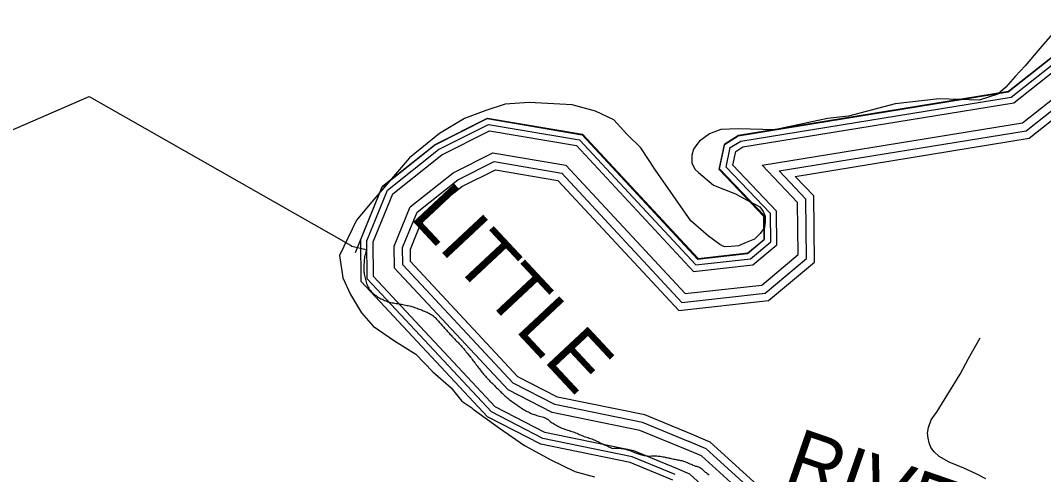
# Model space of a CAD drawing. Extents: x 2260773 to 2342389, y 552869 to 618546.
# Drawn here: x 2288230 to 2291288, y 601422 to 602778 of the extents above; entities that cross this region are included whole.
import ezdxf

# ---------------------------------------------------------------- set-up
doc = ezdxf.new("R2010")
doc.units = 0
for name, color, linetype in [('Exist Boundary Political City Limit New', 7, 'Continuous'), ('Exist Boundary Political Urban Extension UEB', 7, 'Continuous'), ('Exist Hydrographic Buffer Line', 7, 'Continuous'), ('Exist Hydrographic Misc Water Feature', 7, 'Continuous'), ('Exist Hydrographic River Shore', 7, 'Continuous'), ('Exist Hydrographic River Shore Label', 7, 'Continuous'), ('Exist Road Non-System Type 51', 7, 'Continuous'), ('Map Preparation Boundary City Limit Buffer Line', 7, 'Continuous')]:
    doc.layers.add(name, color=color, linetype=linetype)

msp = doc.modelspace()

# ---------------------------------------------------------------- linework, layer by layer
at = {"layer": 'Exist Boundary Political City Limit New'}
for points in [[(2288116, 602412), (2288435.5, 602550.4), (2289216.5, 602106.9), (2289221, 602104.3), (2289263.8, 602093.5), (2289263.2, 602091.1), (2289262.2, 602087.2), (2289261.5, 602083.3), (2289260.5, 602079.4), (2289259.8, 602075.4), (2289259, 602071.5), (2289258.5, 602067.6), (2289258, 602063.6), (2289257.5, 602059.6), (2289256.5, 602043.6), (2289256.5, 602035.6)], [(2289256.5, 602035.6), (2289256.5, 602031.6)], [(2289256.5, 602031.6), (2289257, 602027.6), (2289257.2, 602023.7), (2289257.8, 602019.8), (2289258.5, 602015.8), (2289259.5, 602011.8), (2289260.2, 602007.9), (2289261.2, 602004), (2289262.5, 602000.2), (2289263.8, 601996.4), (2289265, 601992.6), (2289266.5, 601988.8), (2289268, 601985.1), (2289269.8, 601981.5), (2289271.8, 601978), (2289274, 601974.6), (2289276.5, 601971.5), (2289279, 601968.5), (2289281.8, 601965.6), (2289284.8, 601962.8), (2289287.8, 601960.1), (2289291, 601957.6), (2289294.2, 601955.2), (2289297.5, 601952.9), (2289300.8, 601950.8), (2289304.2, 601948.8), (2289307.8, 601946.9), (2289311.5, 601945.1), (2289315, 601943.4), (2289318.8, 601941.8), (2289322.5, 601940.2), (2289326.2, 601938.8), (2289329.8, 601937.3), (2289333.8, 601936.2), (2289337.8, 601935.6), (2289341.8, 601934.9), (2289345.5, 601934.3), (2289349.5, 601933.6), (2289353.5, 601932.9), (2289357.5, 601932.3), (2289361.5, 601931.7), (2289365.2, 601931.1), (2289369.2, 601930.4), (2289373.2, 601929.6), (2289377.2, 601928.9), (2289381, 601928), (2289385, 601927.1), (2289388.8, 601926.2), (2289392.8, 601925.3), (2289396.8, 601924.3), (2289400.5, 601923.2), (2289404.2, 601922.2), (2289408.2, 601921), (2289412, 601919.8), (2289415.8, 601918.5), (2289419.5, 601917.2), (2289423.2, 601915.8), (2289427, 601914.3), (2289430.8, 601912.8), (2289434.5, 601911.2), (2289438, 601909.7), (2289441.8, 601908.1), (2289445.5, 601906.4), (2289449, 601904.7), (2289452.8, 601902.9), (2289456.2, 601901), (2289459.8, 601899), (2289463, 601896.8), (2289466, 601894.3), (2289468.8, 601891.4), (2289471.5, 601888.4), (2289474.2, 601885.4), (2289476.8, 601882.4), (2289479.5, 601879.5), (2289482.2, 601876.5), (2289484.8, 601873.5), (2289487.5, 601870.5), (2289490.2, 601867.5), (2289492.8, 601864.5), (2289495.5, 601861.6), (2289498.2, 601858.6), (2289500.8, 601855.6), (2289503.5, 601852.6), (2289506.2, 601849.6), (2289509, 601846.7), (2289511.5, 601843.8), (2289514.2, 601840.9), (2289517.2, 601837.9), (2289520, 601835.1), (2289522.8, 601832.2), (2289525.5, 601829.3), (2289528.2, 601826.4), (2289531, 601823.6), (2289533.8, 601820.6), (2289536.5, 601817.8), (2289539.2, 601814.8), (2289542, 601811.9), (2289544.8, 601808.9), (2289547.2, 601806), (2289550, 601803)], [(2289550, 601803), (2289552.8, 601800), (2289555.2, 601797), (2289558, 601793.9), (2289560.5, 601790.9), (2289563, 601787.8), (2289565.5, 601784.8), (2289570.5, 601778.5), (2289575.5, 601772.2), (2289578, 601769.1), (2289580.5, 601765.9), (2289582.8, 601762.8), (2289585.2, 601759.6), (2289587.8, 601756.4), (2289590, 601753.2), (2289592.5, 601750), (2289595, 601746.8), (2289597.5, 601743.6), (2289599.8, 601740.5), (2289602.2, 601737.4), (2289604.8, 601734.2), (2289607.2, 601731.1), (2289609.8, 601727.9), (2289612.2, 601724.8), (2289614.8, 601721.7), (2289617.2, 601718.6), (2289620, 601715.6), (2289622.5, 601712.8), (2289625.2, 601709.8), (2289628, 601706.9), (2289630.8, 601704), (2289633.5, 601701.1), (2289636.2, 601698.2), (2289639.2, 601695.4), (2289642, 601692.6), (2289644.8, 601689.8), (2289647.8, 601686.9), (2289650.5, 601684.1), (2289653.2, 601681.3), (2289656.2, 601678.5), (2289659, 601675.7), (2289661.8, 601672.9), (2289664.8, 601670.1), (2289667.5, 601667.3), (2289670.5, 601664.6), (2289673.2, 601661.8), (2289676.2, 601659.1), (2289679.2, 601656.4), (2289682.2, 601653.8), (2289685.2, 601651.2), (2289688.2, 601648.7), (2289691.5, 601646.2), (2289694.5, 601643.8), (2289697.8, 601641.4), (2289701, 601639), (2289704.2, 601636.7), (2289707.5, 601634.4), (2289710.8, 601632), (2289714, 601629.8), (2289717.2, 601627.4), (2289720.5, 601625.2), (2289724, 601622.9), (2289727.2, 601620.8), (2289730.5, 601618.6), (2289734, 601616.5), (2289737.5, 601614.6), (2289741, 601612.6), (2289744.5, 601610.6), (2289748, 601608.8), (2289751.5, 601607), (2289755.2, 601605.2), (2289758.8, 601603.7), (2289762.5, 601602.1), (2289766.2, 601600.9), (2289770, 601599.8), (2289774, 601598.6), (2289777.8, 601597.5), (2289781.8, 601596.5), (2289785.5, 601595.5), (2289789.5, 601594.6), (2289793.2, 601593.4), (2289797, 601592.1), (2289800.8, 601590.5), (2289804, 601588.4), (2289807.2, 601585.9), (2289810.2, 601583.4), (2289813.2, 601580.8), (2289816.5, 601578.3), (2289819.8, 601576.1), (2289823.2, 601574), (2289826.5, 601571.9), (2289830, 601569.9), (2289833.5, 601568), (2289837, 601566.1), (2289840.8, 601564.3), (2289844.2, 601562.6), (2289848, 601560.9), (2289851.5, 601559.4)], [(2289851.5, 601559.4), (2289855.2, 601558), (2289859, 601556.6), (2289863, 601555.4), (2289866.8, 601554.2), (2289870.5, 601553), (2289874.2, 601551.9), (2289878.2, 601550.7), (2289882, 601549.5), (2289885.8, 601548.2), (2289889.5, 601546.8), (2289893.2, 601545.3), (2289897, 601543.6), (2289900.5, 601541.9), (2289904.2, 601540.2), (2289907.8, 601538.6), (2289911.5, 601537.2), (2289915.2, 601535.9), (2289919, 601534.6), (2289923, 601533.4), (2289926.8, 601532.1), (2289930.5, 601530.9), (2289934.2, 601529.6), (2289938, 601528.2), (2289941.8, 601526.8), (2289945.5, 601525.2), (2289949, 601523.6), (2289952.8, 601521.9), (2289956.2, 601520.2), (2289960, 601518.5), (2289963.5, 601516.8), (2289967.2, 601515.1), (2289970.8, 601513.4), (2289974.5, 601511.7), (2289978.2, 601510.1), (2289981.8, 601508.4), (2289985.5, 601506.8), (2289989, 601505.1), (2289992.8, 601503.4), (2289996.2, 601501.8), (2290000, 601500.2), (2290003.8, 601500.3), (2290006.8, 601500.5), (2290009.8, 601500.6), (2290012.8, 601500.7), (2290015.8, 601500.7), (2290018.8, 601500.6), (2290021.8, 601500.5), (2290025.8, 601500.2), (2290029.8, 601499.8), (2290033.5, 601499.1), (2290036.5, 601498.4), (2290039.2, 601497.6), (2290042.2, 601496.7), (2290045.2, 601495.8), (2290048.8, 601494.4), (2290051.8, 601493.4), (2290054.5, 601492.5), (2290058.2, 601491.1), (2290062, 601489.7), (2290065.8, 601488.2), (2290068.5, 601487.1), (2290071.2, 601486), (2290075, 601484.6), (2290078, 601483.6), (2290080.8, 601482.8), (2290083.8, 601481.9), (2290086.5, 601481.1), (2290090.5, 601480.1), (2290094.5, 601479.1), (2290098.2, 601478.4), (2290101.2, 601477.9), (2290104.2, 601477.4), (2290108.2, 601477.1), (2290112.2, 601477.3), (2290116.2, 601477.8), (2290119.2, 601478.1), (2290122.2, 601478.2), (2290125.2, 601478.1), (2290128.2, 601477.9), (2290132.2, 601477.6), (2290136.2, 601477.2), (2290139.2, 601476.8), (2290142, 601476.4), (2290146, 601475.8), (2290150, 601475.2), (2290154, 601474.5), (2290157, 601473.9), (2290159.8, 601473.3), (2290163.8, 601472.5), (2290166.8, 601471.8), (2290169.5, 601471.1), (2290172.5, 601470.4), (2290175.5, 601469.8), (2290179.2, 601468.9), (2290183.2, 601468.1), (2290186.2, 601467.6), (2290189.2, 601467), (2290193.2, 601466.3), (2290197, 601465.6)], [(2290197, 601465.6), (2290200, 601465), (2290203, 601464.3), (2290206.8, 601463.4), (2290209.8, 601462.6), (2290212.5, 601461.8), (2290216.2, 601460.5), (2290220, 601459.1), (2290223.8, 601457.6), (2290227.5, 601456.1), (2290231, 601454.4), (2290235, 601452.8), (2290237.8, 601451.6), (2290240.2, 601450.4), (2290244.2, 601448.9), (2290247.8, 601447.4), (2290250.8, 601446.5), (2290253.5, 601445.7), (2290256.5, 601444.8), (2290259.2, 601443.7), (2290262.8, 601441.8), (2290266, 601439.6), (2290269, 601437), (2290272, 601434.2), (2290275, 601431.4), (2290277.2, 601429.4), (2290279.5, 601427.6), (2290282.8, 601425.2), (2290286, 601422.9), (2290288.5, 601421.1)]]:
    msp.add_lwpolyline(points, dxfattribs=at)
at = {"layer": 'Exist Boundary Political Urban Extension UEB'}
msp.add_lwpolyline([(2289231.4, 602085.1), (2289311.3, 602280.9), (2289468.3, 602405.6), (2289625.2, 602484.5), (2289909.2, 602436.1), (2290254.3, 602065), (2290403.4, 602081.7), (2290453.2, 602123.3), (2290452.4, 602192.2), (2290318.3, 602332.6), (2290334.3, 602407.8), (2290375.3, 602433.1), (2291182.4, 602564.4), (2291546.3, 602852.1), (2291641.1, 602963.6)], dxfattribs=at)
at = {"layer": 'Exist Hydrographic Buffer Line'}
for points in [[(2290186.9, 601422), (2290058.2, 601475.1), (2289792, 601529.6), (2289637.9, 601609), (2289267, 602005.9), (2289266, 602119.8), (2289327.9, 602271.4), (2289479.7, 602392), (2289629.6, 602467.3), (2289901.6, 602420.9), (2290248.7, 602047.6), (2290412.4, 602066), (2290473.1, 602116.7), (2290472, 602201.4), (2290339.6, 602340), (2290352, 602398.1), (2290383.3, 602417.5), (2291191.5, 602548.9), (2291560.6, 602840.7), (2291704.9, 603010.5)], [(2290193.9, 601438.9), (2290063.5, 601492.6), (2289798.1, 601547), (2289649, 601623.7), (2289285.1, 602013.2), (2289284.3, 602116.3), (2289342.9, 602260.1), (2289489.6, 602376.5), (2289632.4, 602448.3), (2289892.5, 602404), (2290241.7, 602028.5), (2290419.8, 602048.5), (2290491.4, 602108.2), (2290490.2, 602208.8), (2290359.4, 602345.6), (2290368.2, 602386.8), (2290389.8, 602400.1), (2291199.1, 602531.7), (2291573.3, 602827.6), (2291718.7, 602998.8)], [(2290218, 601497.4), (2290082.1, 601553.5), (2289819.3, 601607.3), (2289687.8, 601675), (2289348.3, 602038.4), (2289347.7, 602104.2), (2289395.3, 602220.8), (2289523.9, 602322.9), (2289642.3, 602382.4), (2289860.7, 602345.2), (2290217, 601962), (2290445.8, 601987.6), (2290555.1, 602078.9), (2290553.2, 602234.5), (2290447.4, 602345.3), (2291225.5, 602471.8), (2291617.5, 602781.8), (2291767, 602957.7)], [(2290227.5, 601520.5), (2290089.5, 601577.5), (2289827.7, 601631.1), (2289703.1, 601695.2), (2289373.2, 602048.3), (2289372.7, 602099.4), (2289416, 602205.3), (2289537.4, 602301.7), (2289646.2, 602356.4), (2289848.1, 602322), (2290207.3, 601935.8), (2290456.1, 601963.7), (2290580.2, 602067.3), (2290578.1, 602244.6), (2290498.2, 602328.3), (2291235.9, 602448.2), (2291634.9, 602763.7), (2291786.1, 602941.6)], [(2290197.9, 599773.9), (2290411.9, 600163.2), (2290426.2, 600331.1), (2290462.3, 600380), (2290985.3, 600656.3), (2291080.5, 600836.9), (2291095.7, 601048.5), (2290919.5, 601160.7), (2290486.7, 601310.4), (2290279.6, 601499), (2290227.6, 601520.5)], [(2290170.5, 599775.9), (2290387.5, 600170.5), (2290401.9, 600340.3), (2290445.6, 600399.4), (2290966.8, 600674.8), (2291056, 600843.9), (2291069.7, 601035.4), (2290908.5, 601138.1), (2290473.7, 601288.5), (2290266, 601477.6), (2290218, 601497.4)], [(2290170.6, 599997.9), (2290233.3, 600021.5), (2290325.5, 600189.3), (2290340.3, 600363.5), (2290403.2, 600448.7), (2290919.9, 600721.7), (2290993.7, 600861.7), (2291003.8, 601002.3), (2290880.8, 601080.7), (2290440.7, 601232.8), (2290231.5, 601423.3), (2290193.9, 601438.9)]]:
    msp.add_lwpolyline(points, dxfattribs=at)
at = {"layer": 'Exist Hydrographic Misc Water Feature'}
msp.add_lwpolyline([(2291332.2, 602757.4), (2291271, 602686.6), (2291233.5, 602642.4), (2291203.4, 602610), (2291175.9, 602578.1), (2291152.1, 602557.7), (2291096.3, 602539.3), (2290976.6, 602544.1), (2290844.3, 602528.7), (2290705.1, 602491.7), (2290642.8, 602484.8), (2290483.9, 602451.6), (2290375.6, 602454.5), (2290323.7, 602451.8), (2290289.7, 602439.5), (2290260.1, 602417.5), (2290252.1, 602407.4), (2290242.5, 602393), (2290236.6, 602375.3), (2290236.8, 602351.3), (2290247, 602333.2), (2290256.9, 602323.6), (2290301.6, 602286), (2290367.4, 602260.3), (2290413.3, 602235.1), (2290429.5, 602227), (2290440, 602220.9), (2290450, 602207.3), (2290456.2, 602193.4), (2290456.2, 602175.5), (2290454.3, 602159.2), (2290440.8, 602141.3), (2290424.4, 602125.1), (2290399, 602114.8), (2290376.8, 602104.7), (2290354.7, 602102.4), (2290334.8, 602102.2), (2290320.8, 602108.3), (2290286.4, 602133.8), (2290234.5, 602179.3), (2290128.7, 602330.3), (2290084.2, 602397.8), (2290043.6, 602437.2), (2290003.8, 602480.9), (2289949.5, 602506.5), (2289879, 602525.7), (2289751, 602532.4), (2289679.2, 602527.8), (2289621.8, 602509.3), (2289557.8, 602484.9), (2289482.4, 602440.3), (2289392.8, 602367.3), (2289280.4, 602236.2), (2289234.9, 602181.9), (2289184, 602075.6), (2289194.3, 602009.5), (2289217, 601959.9), (2289249.4, 601904.3), (2289284.1, 601864.6), (2289348.3, 601821.3), (2289412.3, 601781.7), (2289462.9, 601728.2), (2289517.4, 601680.6), (2289549.8, 601641.3), (2289579.8, 601621.4), (2289583.9, 601617.5), (2289662.2, 601560.3), (2289737.1, 601508.9), (2289815.2, 601465.8), (2289887.6, 601430.6), (2289945.8, 601415)], dxfattribs=at)
at = {"layer": 'Exist Hydrographic River Shore'}
for points in [[(2290180, 601405.2), (2290052.8, 601457.6), (2289785.9, 601512.3), (2289626.7, 601594.2), (2289248.8, 601998.7), (2289247.8, 602123.3), (2289312.8, 602282.7), (2289469.9, 602407.4), (2289626.7, 602486.2), (2289910.7, 602437.8), (2290255.8, 602066.8), (2290404.9, 602083.5), (2290454.7, 602125.1), (2290453.9, 602194), (2290319.8, 602334.4), (2290335.8, 602409.5), (2290376.8, 602434.9), (2291183.9, 602566.2), (2291547.9, 602853.9), (2291691, 603022.3)], [(2290236.4, 601542.1), (2290096.3, 601599.9), (2289835.5, 601653.3), (2289717.4, 601714.1), (2289396.4, 602057.6), (2289396.1, 602094.9), (2289435.3, 602190.9), (2289550, 602281.9), (2289649.8, 602332.1), (2289836.4, 602300.3), (2290198.2, 601911.3), (2290465.7, 601941.3), (2290603.7, 602056.5), (2290601.3, 602254.1), (2290545.7, 602312.3), (2291245.6, 602426.1), (2291651.2, 602746.8), (2291803.9, 602926.5)], [(2290297, 599912), (2290434.8, 600156.2), (2290448.9, 600322.6), (2290477.9, 600361.8), (2291002.6, 600639.1), (2291103.4, 600830.4), (2291120, 601060.7), (2290929.7, 601181.9), (2290498.9, 601330.9), (2290292.3, 601519.1), (2290236.5, 601542.1)]]:
    msp.add_lwpolyline(points, dxfattribs=at)
at = {"layer": 'Exist Road Non-System Type 51'}
msp.add_lwpolyline([(2291116.2, 601409.1), (2291086.7, 601424.4), (2291049.6, 601440.8), (2291005.9, 601459.4), (2290976.4, 601475.8), (2290961.2, 601490), (2290951.3, 601503.1), (2290945.9, 601516.2), (2290943.7, 601530.4), (2290941.5, 601545.7), (2290944.8, 601562.1), (2290952.4, 601585), (2290969.9, 601610.2), (2291002.6, 601661.5), (2291038.7, 601721.6), (2291063.8, 601768.6), (2291098.7, 601829.8)], dxfattribs=at)
at = {"layer": 'Map Preparation Boundary City Limit Buffer Line'}
for points in [[(2288116, 602412), (2288435.5, 602550.4), (2289216.5, 602106.9), (2289221, 602104.3), (2289263.8, 602093.5), (2289263.2, 602091.1), (2289262.2, 602087.2), (2289261.5, 602083.3), (2289260.5, 602079.4), (2289259.8, 602075.4), (2289259, 602071.5), (2289258.5, 602067.6), (2289258, 602063.6), (2289257.5, 602059.6), (2289256.5, 602043.6), (2289256.5, 602035.6)], [(2289256.5, 602035.6), (2289256.5, 602031.6)], [(2289256.5, 602031.6), (2289257, 602027.6), (2289257.2, 602023.7), (2289257.8, 602019.8), (2289258.5, 602015.8), (2289259.5, 602011.8), (2289260.2, 602007.9), (2289261.2, 602004), (2289262.5, 602000.2), (2289263.8, 601996.4), (2289265, 601992.6), (2289266.5, 601988.8), (2289268, 601985.1), (2289269.8, 601981.5), (2289271.8, 601978), (2289274, 601974.6), (2289276.5, 601971.5), (2289279, 601968.5), (2289281.8, 601965.6), (2289284.8, 601962.8), (2289287.8, 601960.1), (2289291, 601957.6), (2289294.2, 601955.2), (2289297.5, 601952.9), (2289300.8, 601950.8), (2289304.2, 601948.8), (2289307.8, 601946.9), (2289311.5, 601945.1), (2289315, 601943.4), (2289318.8, 601941.8), (2289322.5, 601940.2), (2289326.2, 601938.8), (2289329.8, 601937.3), (2289333.8, 601936.2), (2289337.8, 601935.6), (2289341.8, 601934.9), (2289345.5, 601934.3), (2289349.5, 601933.6), (2289353.5, 601932.9), (2289357.5, 601932.3), (2289361.5, 601931.7), (2289365.2, 601931.1), (2289369.2, 601930.4), (2289373.2, 601929.6), (2289377.2, 601928.9), (2289381, 601928), (2289385, 601927.1), (2289388.8, 601926.2), (2289392.8, 601925.3), (2289396.8, 601924.3), (2289400.5, 601923.2), (2289404.2, 601922.2), (2289408.2, 601921), (2289412, 601919.8), (2289415.8, 601918.5), (2289419.5, 601917.2), (2289423.2, 601915.8), (2289427, 601914.3), (2289430.8, 601912.8), (2289434.5, 601911.2), (2289438, 601909.7), (2289441.8, 601908.1), (2289445.5, 601906.4), (2289449, 601904.7), (2289452.8, 601902.9), (2289456.2, 601901), (2289459.8, 601899), (2289463, 601896.8), (2289466, 601894.3), (2289468.8, 601891.4), (2289471.5, 601888.4), (2289474.2, 601885.4), (2289476.8, 601882.4), (2289479.5, 601879.5), (2289482.2, 601876.5), (2289484.8, 601873.5), (2289487.5, 601870.5), (2289490.2, 601867.5), (2289492.8, 601864.5), (2289495.5, 601861.6), (2289498.2, 601858.6), (2289500.8, 601855.6), (2289503.5, 601852.6), (2289506.2, 601849.6), (2289509, 601846.7), (2289511.5, 601843.8), (2289514.2, 601840.9), (2289517.2, 601837.9), (2289520, 601835.1), (2289522.8, 601832.2), (2289525.5, 601829.3), (2289528.2, 601826.4), (2289531, 601823.6), (2289533.8, 601820.6), (2289536.5, 601817.8), (2289539.2, 601814.8), (2289542, 601811.9), (2289544.8, 601808.9), (2289547.2, 601806), (2289550, 601803)], [(2289550, 601803), (2289552.8, 601800), (2289555.2, 601797), (2289558, 601793.9), (2289560.5, 601790.9), (2289563, 601787.8), (2289565.5, 601784.8), (2289570.5, 601778.5), (2289575.5, 601772.2), (2289578, 601769.1), (2289580.5, 601765.9), (2289582.8, 601762.8), (2289585.2, 601759.6), (2289587.8, 601756.4), (2289590, 601753.2), (2289592.5, 601750), (2289595, 601746.8), (2289597.5, 601743.6), (2289599.8, 601740.5), (2289602.2, 601737.4), (2289604.8, 601734.2), (2289607.2, 601731.1), (2289609.8, 601727.9), (2289612.2, 601724.8), (2289614.8, 601721.7), (2289617.2, 601718.6), (2289620, 601715.6), (2289622.5, 601712.8), (2289625.2, 601709.8), (2289628, 601706.9), (2289630.8, 601704), (2289633.5, 601701.1), (2289636.2, 601698.2), (2289639.2, 601695.4), (2289642, 601692.6), (2289644.8, 601689.8), (2289647.8, 601686.9), (2289650.5, 601684.1), (2289653.2, 601681.3), (2289656.2, 601678.5), (2289659, 601675.7), (2289661.8, 601672.9), (2289664.8, 601670.1), (2289667.5, 601667.3), (2289670.5, 601664.6), (2289673.2, 601661.8), (2289676.2, 601659.1), (2289679.2, 601656.4), (2289682.2, 601653.8), (2289685.2, 601651.2), (2289688.2, 601648.7), (2289691.5, 601646.2), (2289694.5, 601643.8), (2289697.8, 601641.4), (2289701, 601639), (2289704.2, 601636.7), (2289707.5, 601634.4), (2289710.8, 601632), (2289714, 601629.8), (2289717.2, 601627.4), (2289720.5, 601625.2), (2289724, 601622.9), (2289727.2, 601620.8), (2289730.5, 601618.6), (2289734, 601616.5), (2289737.5, 601614.6), (2289741, 601612.6), (2289744.5, 601610.6), (2289748, 601608.8), (2289751.5, 601607), (2289755.2, 601605.2), (2289758.8, 601603.7), (2289762.5, 601602.1), (2289766.2, 601600.9), (2289770, 601599.8), (2289774, 601598.6), (2289777.8, 601597.5), (2289781.8, 601596.5), (2289785.5, 601595.5), (2289789.5, 601594.6), (2289793.2, 601593.4), (2289797, 601592.1), (2289800.8, 601590.5), (2289804, 601588.4), (2289807.2, 601585.9), (2289810.2, 601583.4), (2289813.2, 601580.8), (2289816.5, 601578.3), (2289819.8, 601576.1), (2289823.2, 601574), (2289826.5, 601571.9), (2289830, 601569.9), (2289833.5, 601568), (2289837, 601566.1), (2289840.8, 601564.3), (2289844.2, 601562.6), (2289848, 601560.9), (2289851.5, 601559.4)], [(2289851.5, 601559.4), (2289855.2, 601558), (2289859, 601556.6), (2289863, 601555.4), (2289866.8, 601554.2), (2289870.5, 601553), (2289874.2, 601551.9), (2289878.2, 601550.7), (2289882, 601549.5), (2289885.8, 601548.2), (2289889.5, 601546.8), (2289893.2, 601545.3), (2289897, 601543.6), (2289900.5, 601541.9), (2289904.2, 601540.2), (2289907.8, 601538.6), (2289911.5, 601537.2), (2289915.2, 601535.9), (2289919, 601534.6), (2289923, 601533.4), (2289926.8, 601532.1), (2289930.5, 601530.9), (2289934.2, 601529.6), (2289938, 601528.2), (2289941.8, 601526.8), (2289945.5, 601525.2), (2289949, 601523.6), (2289952.8, 601521.9), (2289956.2, 601520.2), (2289960, 601518.5), (2289963.5, 601516.8), (2289967.2, 601515.1), (2289970.8, 601513.4), (2289974.5, 601511.7), (2289978.2, 601510.1), (2289981.8, 601508.4), (2289985.5, 601506.8), (2289989, 601505.1), (2289992.8, 601503.4), (2289996.2, 601501.8), (2290000, 601500.2), (2290003.8, 601500.3), (2290006.8, 601500.5), (2290009.8, 601500.6), (2290012.8, 601500.7), (2290015.8, 601500.7), (2290018.8, 601500.6), (2290021.8, 601500.5), (2290025.8, 601500.2), (2290029.8, 601499.8), (2290033.5, 601499.1), (2290036.5, 601498.4), (2290039.2, 601497.6), (2290042.2, 601496.7), (2290045.2, 601495.8), (2290048.8, 601494.4), (2290051.8, 601493.4), (2290054.5, 601492.5), (2290058.2, 601491.1), (2290062, 601489.7), (2290065.8, 601488.2), (2290068.5, 601487.1), (2290071.2, 601486), (2290075, 601484.6), (2290078, 601483.6), (2290080.8, 601482.8), (2290083.8, 601481.9), (2290086.5, 601481.1), (2290090.5, 601480.1), (2290094.5, 601479.1), (2290098.2, 601478.4), (2290101.2, 601477.9), (2290104.2, 601477.4), (2290108.2, 601477.1), (2290112.2, 601477.3), (2290116.2, 601477.8), (2290119.2, 601478.1), (2290122.2, 601478.2), (2290125.2, 601478.1), (2290128.2, 601477.9), (2290132.2, 601477.6), (2290136.2, 601477.2), (2290139.2, 601476.8), (2290142, 601476.4), (2290146, 601475.8), (2290150, 601475.2), (2290154, 601474.5), (2290157, 601473.9), (2290159.8, 601473.3), (2290163.8, 601472.5), (2290166.8, 601471.8), (2290169.5, 601471.1), (2290172.5, 601470.4), (2290175.5, 601469.8), (2290179.2, 601468.9), (2290183.2, 601468.1), (2290186.2, 601467.6), (2290189.2, 601467), (2290193.2, 601466.3), (2290197, 601465.6)], [(2290197, 601465.6), (2290200, 601465), (2290203, 601464.3), (2290206.8, 601463.4), (2290209.8, 601462.6), (2290212.5, 601461.8), (2290216.2, 601460.5), (2290220, 601459.1), (2290223.8, 601457.6), (2290227.5, 601456.1), (2290231, 601454.4), (2290235, 601452.8), (2290237.8, 601451.6), (2290240.2, 601450.4), (2290244.2, 601448.9), (2290247.8, 601447.4), (2290250.8, 601446.5), (2290253.5, 601445.7), (2290256.5, 601444.8), (2290259.2, 601443.7), (2290262.8, 601441.8), (2290266, 601439.6), (2290269, 601437), (2290272, 601434.2), (2290275, 601431.4), (2290277.2, 601429.4), (2290279.5, 601427.6), (2290282.8, 601425.2), (2290286, 601422.9), (2290288.5, 601421.1)]]:
    msp.add_lwpolyline(points, dxfattribs=at)

# ---------------------------------------------------------------- texts
at = {"layer": 'Exist Hydrographic River Shore Label'}
for s, rotation, p in [('LITTLE', 313.0561, (2289391.9, 602189.5)), ('RIVER', 340.9251, (2290508.5, 601403.9))]:
    msp.add_text(s, height=167.32, rotation=rotation, dxfattribs=at).set_placement(p)

doc.saveas('drawing.dxf')
